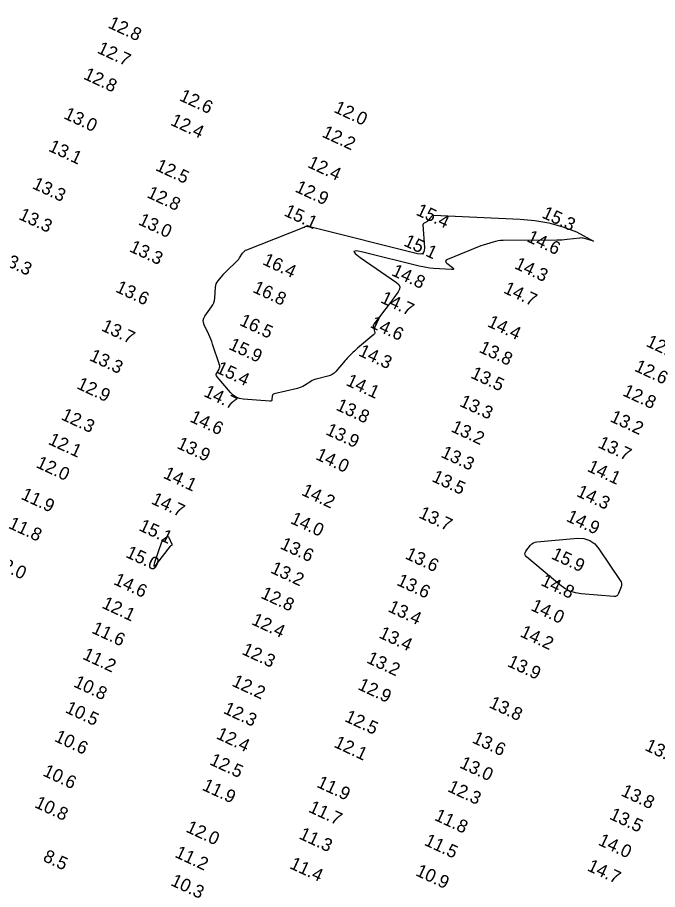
# Model space of a CAD drawing. Extents: x 988130 to 1132882, y 654656 to 841453.
# Drawn here: x 1026732.7 to 1026979.9, y 834531.7 to 834868.8 of the extents above; entities that cross this region are included whole.
import ezdxf

# ---------------------------------------------------------------- set-up
doc = ezdxf.new("R2010")
doc.units = 0
doc.layers.add('V-TOPO-MAJR', color=7, linetype='Continuous')
doc.layers.add('V-TOPO-SOUN', color=7, linetype='Continuous')

msp = doc.modelspace()

# ---------------------------------------------------------------- linework, layer by layer
at = {"layer": 'V-TOPO-MAJR'}
for points in [[(1026844.03, 834788.04), (1026844.09, 834788.05), (1026844.16, 834788.05), (1026845.6, 834787.87), (1026845.86, 834787.84), (1026846.12, 834787.79), (1026846.38, 834787.74), (1026846.64, 834787.68), (1026887.24, 834777.47), (1026888.54, 834777.33), (1026889.45, 834777.67), (1026889.95, 834778.5), (1026890.05, 834779.81), (1026889.46, 834788.58), (1026889.47, 834788.83), (1026889.55, 834789.04), (1026889.69, 834789.22), (1026889.89, 834789.37), (1026890.94, 834789.94), (1026891.12, 834790.04), (1026891.28, 834790.17), (1026891.43, 834790.31), (1026891.57, 834790.46), (1026892.16, 834791.21), (1026892.26, 834791.33), (1026892.36, 834791.45), (1026892.45, 834791.56), (1026892.55, 834791.68), (1026892.96, 834792.13), (1026893.06, 834792.22), (1026893.18, 834792.29), (1026893.32, 834792.33), (1026893.46, 834792.34), (1026926.94, 834790.82), (1026932.52, 834790.33), (1026937.98, 834789.33), (1026943.33, 834787.85), (1026948.57, 834785.88), (1026955.25, 834782.24), (1026954.82, 834782.41), (1026954.38, 834782.56), (1026953.94, 834782.71), (1026953.5, 834782.84), (1026951.71, 834783.35), (1026951.27, 834783.45), (1026950.81, 834783.51), (1026950.36, 834783.52), (1026949.9, 834783.49), (1026944.97, 834782.9), (1026944, 834782.8), (1026943.02, 834782.72), (1026942.04, 834782.68), (1026941.06, 834782.66), (1026920.29, 834782.55), (1026919.3, 834782.51), (1026918.32, 834782.4), (1026917.36, 834782.21), (1026916.4, 834781.95), (1026912.61, 834780.75), (1026911.67, 834780.44), (1026910.73, 834780.11), (1026909.81, 834779.76), (1026908.88, 834779.39), (1026898.78, 834775.19), (1026898.29, 834774.91), (1026898.09, 834774.58), (1026898.19, 834774.21), (1026898.58, 834773.8), (1026900.72, 834772.07), (1026901.11, 834771.69), (1026901.18, 834771.44), (1026900.95, 834771.31), (1026900.42, 834771.29), (1026893.4, 834771.75), (1026892.01, 834771.88), (1026890.62, 834772.06), (1026889.25, 834772.31), (1026887.88, 834772.62), (1026866.12, 834778.1), (1026863.68, 834778.56), (1026862.71, 834778.36), (1026863.2, 834777.5), (1026865.15, 834775.97), (1026879.12, 834766.3), (1026879.96, 834765.52), (1026880.35, 834764.66), (1026880.27, 834763.73), (1026879.73, 834762.72), (1026876.41, 834758.13), (1026875.77, 834757.27), (1026875.14, 834756.41), (1026874.5, 834755.56), (1026873.85, 834754.71), (1026870.42, 834750.23), (1026870.23, 834749.92), (1026870.13, 834749.59), (1026870.11, 834749.25), (1026870.19, 834748.89), (1026870.68, 834747.42), (1026870.75, 834747.07), (1026870.72, 834746.75), (1026870.58, 834746.46), (1026870.34, 834746.19), (1026864.08, 834740.88), (1026863.66, 834740.52), (1026863.24, 834740.14), (1026862.84, 834739.76), (1026862.43, 834739.38), (1026860.84, 834737.82), (1026860.45, 834737.42), (1026860.06, 834737.02), (1026859.69, 834736.61), (1026859.32, 834736.19), (1026855.66, 834731.95), (1026855.01, 834731.31), (1026854.29, 834730.79), (1026853.5, 834730.39), (1026852.64, 834730.11), (1026848.62, 834729.15), (1026847.93, 834728.95), (1026847.26, 834728.7), (1026846.61, 834728.4), (1026845.99, 834728.04), (1026843.54, 834726.49), (1026842.91, 834726.14), (1026842.27, 834725.83), (1026841.59, 834725.58), (1026840.9, 834725.39), (1026831.91, 834723.28), (1026831.61, 834723.17), (1026831.38, 834722.99), (1026831.24, 834722.74), (1026831.16, 834722.43), (1026831.02, 834721.04), (1026830.95, 834720.74), (1026830.8, 834720.54), (1026830.57, 834720.43), (1026830.26, 834720.41), (1026819.89, 834721.26), (1026818.48, 834721.51), (1026817.19, 834722.01), (1026816.04, 834722.76), (1026815.01, 834723.77), (1026809.82, 834729.86), (1026809.59, 834730.21), (1026809.49, 834730.57), (1026809.52, 834730.94), (1026809.68, 834731.33), (1026810.58, 834732.88), (1026810.76, 834733.28), (1026810.85, 834733.68), (1026810.85, 834734.09), (1026810.75, 834734.52), (1026808.1, 834742.53), (1026807.77, 834743.48), (1026807.4, 834744.42), (1026807.01, 834745.35), (1026806.59, 834746.26), (1026804.85, 834749.9), (1026804.54, 834750.8), (1026804.49, 834751.67), (1026804.69, 834752.52), (1026805.15, 834753.35), (1026807.7, 834756.88), (1026808.19, 834757.67), (1026808.56, 834758.49), (1026808.81, 834759.36), (1026808.94, 834760.28), (1026809.24, 834764.51), (1026809.34, 834765.18), (1026809.54, 834765.82), (1026809.84, 834766.42), (1026810.24, 834766.97), (1026812.02, 834769.12), (1026812.48, 834769.65), (1026812.95, 834770.17), (1026813.43, 834770.67), (1026813.94, 834771.15), (1026817.1, 834774.12), (1026817.49, 834774.51), (1026817.85, 834774.92), (1026818.19, 834775.35), (1026818.5, 834775.81), (1026819.7, 834777.67), (1026820.03, 834778.1), (1026820.41, 834778.47), (1026820.85, 834778.77), (1026821.33, 834779), (1026843.5, 834787.65), (1026843.56, 834787.67), (1026843.62, 834787.71), (1026843.68, 834787.75), (1026843.73, 834787.79), (1026843.92, 834787.97), (1026843.98, 834788.01)], [(1026788.44, 834666.12), (1026788.42, 834666.07), (1026788.4, 834666.02), (1026785.72, 834658.09), (1026785.43, 834657.06), (1026785.47, 834656.64), (1026785.84, 834656.84), (1026786.54, 834657.65), (1026791.8, 834664.47), (1026791.86, 834664.53), (1026791.92, 834664.59), (1026791.99, 834664.64), (1026792.06, 834664.67), (1026792.38, 834664.81), (1026792.44, 834664.85), (1026792.48, 834664.9), (1026792.49, 834664.96), (1026792.47, 834665.04), (1026791.36, 834667.62), (1026791.19, 834667.9), (1026790.98, 834668.03), (1026790.73, 834668.02), (1026790.44, 834667.87), (1026788.67, 834666.59), (1026788.63, 834666.55), (1026788.59, 834666.52), (1026788.57, 834666.47), (1026788.54, 834666.42), (1026788.47, 834666.22), (1026788.46, 834666.17)], [(1026928.7, 834661.35), (1026928.77, 834661.9), (1026929.1, 834662.48), (1026930.92, 834664.84), (1026931.42, 834665.37), (1026931.98, 834665.76), (1026932.61, 834666.02), (1026933.32, 834666.15), (1026948.98, 834667.45), (1026951.51, 834667.37), (1026953.74, 834666.67), (1026955.68, 834665.36), (1026957.32, 834663.43), (1026965.53, 834651.18), (1026965.83, 834650.6), (1026965.99, 834650), (1026965.98, 834649.38), (1026965.82, 834648.75), (1026964.88, 834646.16), (1026964.59, 834645.6), (1026964.19, 834645.22), (1026963.67, 834645.01), (1026963.04, 834644.98), (1026950.47, 834646.02), (1026948.22, 834646.38), (1026946.1, 834647.06), (1026944.11, 834648.07), (1026942.26, 834649.41), (1026929.33, 834660.33), (1026928.89, 834660.83)]]:
    msp.add_lwpolyline(points, close=True, dxfattribs=at)

# ---------------------------------------------------------------- texts
at = {"layer": 'V-TOPO-SOUN'}
for s, p in [('12.8 ', (1026767.39, 834864.95)), ('12.7 ', (1026763.22, 834855.22)), ('12.8 ', (1026757.9, 834845.17)), ('12.6 ', (1026794.93, 834836.84)), ('12.0 ', (1026854.6, 834832.31)), ('13.0 ', (1026750.3, 834829.85)), ('12.4 ', (1026791.5, 834827.35)), ('12.2 ', (1026850.02, 834822.77)), ('13.1 ', (1026744.4, 834817.3)), ('12.5 ', (1026785.75, 834809.84)), ('12.4 ', (1026844.45, 834811.03)), ('13.3 ', (1026738.14, 834802.84)), ('12.9 ', (1026839.64, 834801.56)), ('12.8 ', (1026782.44, 834799.37)), ('13.3 ', (1026732.89, 834790.93)), ('15.1 ', (1026835.36, 834792.32)), ('15.4 ', (1026886.32, 834792.61)), ('15.3 ', (1026934.94, 834791.54)), ('13.0 ', (1026779.1, 834788.88)), ('15.1 ', (1026881.59, 834780.69)), ('14.6 ', (1026929.14, 834782.34)), ('13.3 ', (1026775.64, 834778.46)), ('13.3 ', (1026725.05, 834774.34)), ('16.4 ', (1026827.1, 834773.45)), ('14.3 ', (1026924.35, 834771.91)), ('14.8 ', (1026876.92, 834769.22)), ('13.6 ', (1026770.3, 834762.86)), ('16.8 ', (1026823.27, 834762.75)), ('14.7 ', (1026920.13, 834762.46)), ('14.7 ', (1026872.61, 834758.74)), ('16.5 ', (1026818.16, 834749.99)), ('14.6 ', (1026868.6, 834749.15)), ('14.4 ', (1026913.91, 834749.49)), ('13.7 ', (1026764.82, 834747.89)), ('15.9 ', (1026813.99, 834740.71)), ('13.8 ', (1026910.66, 834739.56)), ('12.8 ', (1026975.17, 834741.88)), ('13.3 ', (1026760.21, 834736.38)), ('14.3 ', (1026864.09, 834738.22)), ('12.6 ', (1026970.67, 834732.31)), ('15.4 ', (1026809.08, 834731.66)), ('13.5 ', (1026907.44, 834729.63)), ('12.9 ', (1026755.32, 834725.5)), ('14.1 ', (1026859.3, 834726.77)), ('14.7 ', (1026804.33, 834722.52)), ('12.8 ', (1026966.12, 834722.79)), ('13.3 ', (1026903.13, 834718.74)), ('13.8 ', (1026855.41, 834717.24)), ('12.3 ', (1026749.28, 834713.54)), ('14.6 ', (1026798.97, 834712.72)), ('13.2 ', (1026961.24, 834712.78)), ('13.2 ', (1026899.83, 834708.88)), ('13.9 ', (1026851.46, 834707.74)), ('12.1 ', (1026744.32, 834704.01)), ('13.9 ', (1026793.96, 834702.45)), ('13.7 ', (1026956.56, 834702.73)), ('13.3 ', (1026895.94, 834699.01)), ('14.0 ', (1026847.55, 834698.16)), ('12.0 ', (1026739.62, 834695.03)), ('14.1 ', (1026952.46, 834693.56)), ('14.1 ', (1026788.73, 834690.93)), ('13.5 ', (1026892.44, 834689.64)), ('11.9 ', (1026733.79, 834682.8)), ('14.2 ', (1026842.09, 834684.35)), ('14.3 ', (1026948.3, 834683.9)), ('14.7 ', (1026784.09, 834680.99)), ('13.7 ', (1026887.37, 834675.59)), ('11.8 ', (1026728.9, 834671.58)), ('14.0 ', (1026837.8, 834673.45)), ('14.9 ', (1026944.34, 834674.28)), ('15.1 ', (1026779.29, 834670.67)), ('13.6 ', (1026833.88, 834663.64)), ('15.0 ', (1026774.24, 834660.34)), ('13.6 ', (1026882.15, 834659.77)), ('15.9 ', (1026938.56, 834659.74)), ('12.0 ', (1026722.94, 834656.92)), ('13.2 ', (1026830.14, 834654.3)), ('14.6 ', (1026769.54, 834649.85)), ('13.6 ', (1026878.88, 834649.55)), ('14.8 ', (1026934.52, 834649.47)), ('12.8 ', (1026826.36, 834644.57)), ('12.1 ', (1026765.02, 834640.72)), ('13.4 ', (1026875.49, 834639.33)), ('14.0 ', (1026930.67, 834639.79)), ('12.4 ', (1026822.81, 834634.36)), ('11.6 ', (1026761.06, 834631.07)), ('13.4 ', (1026871.97, 834629.21)), ('14.2 ', (1026926.52, 834629.65)), ('12.3 ', (1026819.06, 834622.84)), ('11.2 ', (1026757.55, 834620.98)), ('13.2 ', (1026867.25, 834619.53)), ('13.9 ', (1026921.6, 834618.17)), ('10.8 ', (1026754.1, 834610.28)), ('12.2 ', (1026815.22, 834610.59)), ('12.9 ', (1026863.86, 834609.24)), ('13.8 ', (1026914.51, 834602.24)), ('10.5 ', (1026750.87, 834600.32)), ('12.3 ', (1026811.92, 834600.04)), ('12.5 ', (1026858.75, 834596.91)), ('10.6 ', (1026746.69, 834589.22)), ('12.4 ', (1026809.18, 834590.24)), ('13.6 ', (1026908.02, 834588.64)), ('12.1 ', (1026854.64, 834586.94)), ('13.7 ', (1026974.71, 834585.72)), ('12.5 ', (1026806.61, 834580.19)), ('13.0 ', (1026903.17, 834578.98)), ('10.6 ', (1026742.22, 834575.89)), ('11.9 ', (1026848, 834571.49)), ('11.9 ', (1026803.75, 834570.36)), ('12.3 ', (1026898.55, 834569.82)), ('13.8 ', (1026965.49, 834568.18)), ('10.8 ', (1026739.05, 834563.64)), ('11.7 ', (1026844.83, 834561.87)), ('11.8 ', (1026893.41, 834558.73)), ('13.5 ', (1026961, 834559.15)), ('12.0 ', (1026797.48, 834554.18)), ('11.3 ', (1026841.11, 834551.56)), ('11.5 ', (1026889.53, 834549.07)), ('14.0 ', (1026956.66, 834549.15)), ('11.2 ', (1026793.21, 834544.41)), ('8.5', (1026742.28, 834542.93)), ('11.4 ', (1026837.52, 834540.08)), ('10.9 ', (1026886.2, 834537.31)), ('14.7 ', (1026952.45, 834539.22)), ('10.3 ', (1026791.57, 834533.52))]:
    msp.add_text(s, height=5, rotation=335, dxfattribs=at).set_placement(p)

doc.saveas('drawing.dxf')
